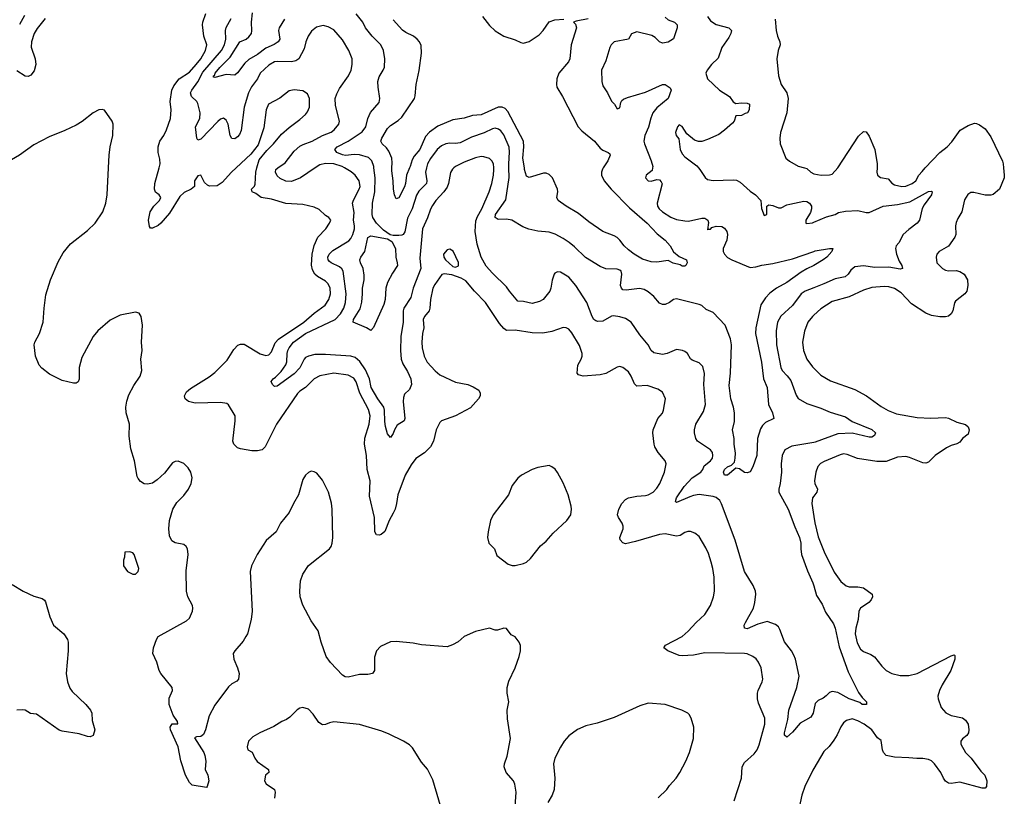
# Model space of a CAD drawing. Header units: inches. Extents: x 1649636 to 1815363, y 506543 to 641975.
# Tile 557 of 656: x 1774391 to 1781345, y 565562 to 571047. Entities that reach past the tile are written whole.
import ezdxf

# ---------------------------------------------------------------- set-up
doc = ezdxf.new("R2010")
doc.units = ezdxf.units.IN
doc.header["$MEASUREMENT"] = 0
for name, color, linetype in [('B7576', 7, 'Continuous'), ('B7577', 7, 'Continuous'), ('B7586', 7, 'Continuous'), ('B7587', 7, 'Continuous')]:
    doc.layers.add(name, color=color, linetype=linetype)

msp = doc.modelspace()

# ---------------------------------------------------------------- linework, layer by layer
at = {"layer": 'B7576', "color": 5}
for points, elevation in [([(1777889.6, 565490), (1777898.7, 565590), (1777888.3, 565648.3), (1777877.6, 565670), (1777828, 565730), (1777814, 565770), (1777815.6, 565790), (1777834.1, 565845.9), (1777856.8, 565970), (1777836.8, 566110), (1777834.7, 566170), (1777845.1, 566230), (1777834, 566290), (1777833.7, 566330), (1777844.9, 566375.1), (1777889.6, 566470), (1777919, 566550), (1777928, 566588), (1777928, 566610), (1777927.3, 566627.3), (1777918, 566650), (1777890, 566688), (1777863.1, 566703.1), (1777830, 566748), (1777810, 566748.7), (1777764.7, 566735.3), (1777750, 566735.3), (1777710, 566748.7), (1777610, 566725.2), (1777530, 566689.2), (1777487, 566653), (1777448.9, 566631.1), (1777410, 566617.4), (1777230, 566632.6), (1777170, 566644.2), (1777050, 566654), (1777010, 566652), (1776939.3, 566620.7), (1776910.4, 566589.6), (1776896.4, 566543.6), (1776897.1, 566450), (1776882.8, 566430), (1776850, 566421.1), (1776790, 566421.7), (1776710, 566404), (1776690, 566406), (1776670, 566416.2), (1776586.4, 566506.4), (1776556.8, 566550), (1776519.7, 566650), (1776498.7, 566730), (1776450, 566801.2), (1776391.8, 566911.8), (1776371.1, 566970), (1776369.5, 567010), (1776375.3, 567084.7), (1776391.8, 567130), (1776430, 567193), (1776579.3, 567310), (1776590, 567326), (1776597.6, 567350), (1776603, 567390), (1776598.3, 567590), (1776592.4, 567632.4), (1776571.8, 567710), (1776530, 567794), (1776490, 567844), (1776470, 567854), (1776450, 567857.2), (1776430, 567849.2), (1776410, 567829.2), (1776390, 567799), (1776361.1, 567690), (1776324.2, 567630), (1776293.7, 567566.3), (1776233.1, 567490), (1776202, 567430), (1776132.1, 567367.9), (1776068, 567270), (1776029.2, 567190), (1776019.2, 567150), (1776032.2, 566870), (1776027, 566810), (1775998.9, 566710), (1775989.3, 566690.7), (1775970, 566658.4), (1775910.5, 566590), (1775899.3, 566570), (1775904.4, 566530), (1775930.2, 566470.2), (1775941.3, 566430), (1775937.1, 566390), (1775925.3, 566374.7), (1775890, 566355.1), (1775865.5, 566334.5), (1775770, 566204.5), (1775729.2, 566130), (1775704, 566030), (1775690, 565998), (1775670, 565984.2), (1775638.8, 565981.2), (1775625.8, 565974.2), (1775690.7, 565870.7), (1775699.3, 565850), (1775704.7, 565810), (1775702, 565750), (1775720.4, 565710), (1775727.7, 565670), (1775716, 565630), (1775710, 565624), (1775610, 565639.6), (1775590, 565659.6), (1775562.7, 565710), (1775530, 565813.2), (1775509.9, 565909.9), (1775456.9, 566030), (1775454.5, 566050), (1775467.2, 566072.8), (1775507.3, 566072.7), (1775505.2, 566090), (1775475.7, 566135.7), (1775446.3, 566210), (1775445.8, 566254.2), (1775469.2, 566310), (1775469, 566329), (1775387.9, 566427.9), (1775376.9, 566450), (1775360.3, 566510), (1775331.1, 566570), (1775336.4, 566610), (1775356.4, 566670), (1775368.9, 566691.1), (1775570, 566801.7), (1775590, 566820.3), (1775612.3, 566870), (1775614.7, 566890), (1775611.1, 566910), (1775578.7, 566970), (1775569.4, 567010), (1775566.9, 567153.1), (1775580.2, 567270), (1775575.5, 567310), (1775567, 567327), (1775550, 567339.8), (1775490, 567352.1), (1775466.2, 567366.1), (1775450, 567401.2), (1775444.8, 567450), (1775449.2, 567510.8), (1775472.5, 567590), (1775502, 567638), (1775550, 567686.4), (1775582.9, 567730), (1775601.7, 567770), (1775609.8, 567810), (1775601, 567850), (1775581.8, 567881.8), (1775550, 567912.6), (1775510, 567929.7), (1775490, 567927.1), (1775470, 567916), (1775415, 567845), (1775363.1, 567796.9), (1775330, 567773.5), (1775293, 567767), (1775270, 567769.7), (1775244.2, 567784.2), (1775226.8, 567806.8), (1775221.5, 567821.5), (1775201.8, 567930), (1775176.3, 568016.3), (1775164.8, 568104.8), (1775167.1, 568190), (1775142.4, 568270), (1775140.1, 568310), (1775147.8, 568352.2), (1775162.8, 568397.2), (1775197.7, 568462.3), (1775241.1, 568530), (1775254.2, 568570), (1775247.3, 568650), (1775255.1, 568710), (1775251.3, 568770), (1775258.4, 568890), (1775249.5, 568949.5), (1775234.5, 568974.5), (1775210, 568980.9), (1775100.5, 568959.5), (1775030, 568924.8), (1774942.3, 568850), (1774910, 568809.6), (1774830, 568660.9), (1774811.6, 568590), (1774810, 568508), (1774804, 568490), (1774790, 568480.7), (1774770, 568479.7), (1774690, 568499.3), (1774602.3, 568542.3), (1774546.4, 568586.4), (1774528, 568608), (1774502, 568670), (1774494.2, 568750), (1774499.1, 568770), (1774530.9, 568830), (1774558, 568910), (1774563.1, 569010), (1774575.3, 569104.7), (1774609.7, 569210), (1774662.4, 569337.6), (1774698.7, 569401.3), (1774750, 569463.7), (1774870, 569557.7), (1774924, 569610), (1774979.1, 569690), (1775000.4, 569750), (1775008.5, 569810), (1775018.4, 570000)], 720), ([(1775919.9, 570000), (1775887.9, 569970), (1775822.3, 569897.7), (1775786.2, 569873.8), (1775731.8, 569871.8), (1775717.5, 569877.5), (1775697, 569897), (1775670, 569948.7), (1775650, 569944), (1775624.9, 569910), (1775626, 569870), (1775602.8, 569850), (1775553.4, 569826.6), (1775522.3, 569797.7), (1775450, 569679.7), (1775387, 569610), (1775370, 569594.3), (1775330, 569574), (1775315.5, 569575.5), (1775306.9, 569586.9), (1775302, 569630), (1775313.3, 569690), (1775338.9, 569730), (1775378.2, 569770), (1775388.4, 569790), (1775375.1, 569810), (1775349.3, 569829.3), (1775343.4, 569850), (1775345.6, 569890), (1775375.7, 570000)], 680), ([(1779436.9, 565530), (1779488.5, 565690), (1779494.4, 565770), (1779510, 565800.9), (1779577.8, 565862.2), (1779598.8, 565890), (1779614.1, 565925.9), (1779654, 566070), (1779653.6, 566113.6), (1779610, 566219.5), (1779602.9, 566250), (1779601.6, 566290), (1779605.8, 566310), (1779635.1, 566370), (1779639.7, 566390), (1779627.9, 566468), (1779610, 566509.5), (1779591.6, 566531.6), (1779570, 566548.2), (1779530, 566567.1), (1779510.8, 566570.8), (1779230, 566574.9), (1779150, 566557.7), (1779070, 566552.7), (1779050, 566555.8), (1778969.5, 566590), (1778939.7, 566610), (1778951.8, 566630), (1779069.6, 566690), (1779112.9, 566727.1), (1779169.7, 566790), (1779230, 566845.7), (1779270.9, 566910), (1779290.6, 566969.4), (1779297.3, 567010), (1779295.6, 567110), (1779287.7, 567170), (1779275.6, 567215.6), (1779256.1, 567276.1), (1779237.4, 567317.4), (1779190, 567396.4), (1779160.4, 567420.4), (1779130, 567431.7), (1779110, 567431.6), (1779090, 567425.3), (1779055.1, 567404.8), (1779030, 567399.6), (1778950, 567414.4), (1778910, 567411.4), (1778739.4, 567360.6), (1778670, 567344.7), (1778650, 567351.8), (1778632.8, 567372.8), (1778629.6, 567390), (1778652.6, 567450), (1778653.7, 567470), (1778646.3, 567490), (1778619.7, 567530), (1778613.8, 567550), (1778622, 567590), (1778642.9, 567630), (1778670, 567657.4), (1778690, 567670.2), (1778750, 567682.6), (1778810, 567686.5), (1778830, 567691.6), (1778864.2, 567710), (1778890, 567737), (1778911.8, 567770), (1778946.2, 567850), (1778956.4, 567910), (1778949.7, 567930), (1778901.7, 567990), (1778878, 568030), (1778871.5, 568050), (1778862.6, 568130), (1778864.2, 568150), (1778898.4, 568230), (1778930, 568268.2), (1778938.3, 568290), (1778951.3, 568370), (1778930, 568416), (1778897.7, 568437.7), (1778823.5, 568463.5), (1778750, 568458.3), (1778734.2, 568474.2), (1778710, 568529.6), (1778690, 568558.9), (1778650, 568591.5), (1778630, 568596.3), (1778610, 568592.6), (1778530, 568547.8), (1778490, 568537.6), (1778370, 568528.5), (1778338, 568538), (1778327.3, 568550), (1778332.3, 568607.7), (1778356.9, 568650), (1778364.4, 568670), (1778364.7, 568690), (1778345.3, 568745.3), (1778290, 568836.2), (1778270, 568860.5), (1778250, 568871.2), (1778230, 568872.3), (1778150, 568844.6), (1778086.2, 568833.8), (1778010, 568835.4), (1777890, 568854.2), (1777830, 568852.4), (1777810, 568864.7), (1777780.4, 568900.4), (1777680.7, 569050), (1777603.5, 569130), (1777542, 569202), (1777510, 569222.5), (1777444.1, 569244.1), (1777390, 569252.5), (1777372.8, 569247.2), (1777322.6, 569177.4), (1777310, 569151.5), (1777293.5, 569070), (1777289, 569010), (1777282, 568990), (1777249.3, 568950), (1777240.6, 568930), (1777244.6, 568870), (1777235.1, 568830), (1777230.9, 568770), (1777234.3, 568730), (1777247.3, 568670), (1777270, 568628), (1777325.8, 568565.8), (1777358, 568538), (1777470, 568487.6), (1777556, 568470), (1777594.4, 568454.4), (1777634, 568430), (1777643, 568410), (1777642.4, 568390), (1777630.5, 568370), (1777574.8, 568305.2), (1777468.2, 568250), (1777370, 568214.2), (1777358.3, 568201.7), (1777331.8, 568150), (1777312.9, 568070), (1777292.7, 568030), (1777250, 567988.7), (1777190, 567948.3), (1777156.1, 567903.9), (1777113.6, 567830), (1777062.6, 567690), (1777053.4, 567630), (1777042, 567590), (1777030, 567560.5), (1777000.2, 567510), (1776970, 567431.8), (1776943.8, 567410), (1776930, 567405.2), (1776910, 567408.7), (1776899.8, 567430), (1776897.3, 567530), (1776862.6, 567682.6), (1776865.5, 567790), (1776844.9, 567870), (1776840.6, 567970), (1776827.1, 568050), (1776828.5, 568091.5), (1776860.2, 568190), (1776867.1, 568250), (1776854.6, 568294.6), (1776794.3, 568410), (1776768.5, 568488.5), (1776750, 568516.2), (1776710, 568537.2), (1776610, 568549.8), (1776510, 568530.7), (1776472, 568510), (1776410.3, 568450), (1776370, 568423.5), (1776353.8, 568406.2), (1776205.7, 568190), (1776124.2, 568030), (1776103.8, 568010), (1776070, 568001.7), (1776030, 568002.8), (1775950, 568015.3), (1775930, 568022.3), (1775903.8, 568050), (1775896.5, 568070), (1775913.2, 568213.2), (1775912.8, 568250), (1775865.9, 568325.9), (1775855, 568335.1), (1775810, 568343.8), (1775630, 568337.7), (1775584, 568350), (1775559.5, 568370), (1775555.6, 568390), (1775570, 568419.3), (1775598.4, 568441.6), (1775730, 568523.5), (1775770, 568554.2), (1775857.5, 568642.5), (1775902.4, 568717.6), (1775932.3, 568747.7), (1775950, 568755.8), (1775975.5, 568755.5), (1776090, 568688), (1776130, 568676.1), (1776150, 568679.6), (1776170, 568701.6), (1776194.5, 568765.5), (1776218.2, 568790), (1776397, 568910), (1776470, 568974.4), (1776549, 569030), (1776575, 569070), (1776585.6, 569110), (1776583.2, 569150), (1776570, 569181.7), (1776550, 569199.8), (1776493.4, 569233.4), (1776475.5, 569250), (1776459.6, 569279.6), (1776452.6, 569312.6), (1776456.4, 569390), (1776470, 569452.9), (1776497, 569510), (1776552.6, 569570), (1776579.6, 569610), (1776587.6, 569630), (1776574, 569650), (1776550, 569663.5), (1776505.4, 569705.4), (1776470, 569722.9), (1776390, 569741.6), (1776270, 569749.4), (1776170, 569779.4), (1776096, 569790), (1776058.7, 569818.7), (1776033.2, 569830), (1776028, 569850), (1776049.7, 569870.3), (1776054.1, 569885.9), (1776058.4, 569970), (1776066.7, 570000)], 680), ([(1777457.1, 570000), (1777447.8, 569992.2), (1777433, 569967), (1777419.5, 569890), (1777410, 569863.5), (1777387.9, 569830), (1777330.2, 569770), (1777306.3, 569733.7), (1777291.9, 569708.1), (1777272.5, 569647.5), (1777236.3, 569570), (1777216.2, 569363.8), (1777224.8, 569290), (1777170.2, 569149.8), (1777154.8, 569085.2), (1777103.5, 569010), (1777099.3, 568990), (1777099, 568910), (1777082.2, 568810), (1777080.2, 568710), (1777085.5, 568650), (1777096, 568616), (1777130, 568561.6), (1777154.6, 568510), (1777159.3, 568470), (1777143.9, 568436.1), (1777110, 568402), (1777101.7, 568378.3), (1777099.7, 568350), (1777110.3, 568229.7), (1777106.2, 568213.8), (1777058, 568182), (1777038, 568150), (1777030, 568125.2), (1777010, 568096), (1776990, 568122.7), (1776974.6, 568174.6), (1776969.3, 568209.3), (1776968.6, 568290), (1776962.4, 568310), (1776919.9, 568370), (1776873.9, 568450), (1776860.7, 568510), (1776833.3, 568573.3), (1776793.6, 568633.6), (1776761, 568661), (1776730, 568670.7), (1776550, 568683.2), (1776476.7, 568683.3), (1776430, 568671.6), (1776410, 568661.4), (1776399.2, 568650), (1776370, 568587.4), (1776330, 568544.8), (1776210, 568459.6), (1776190, 568457), (1776177, 568470), (1776168.3, 568491.7), (1776182, 568510), (1776198.7, 568521.3), (1776237.9, 568562.1), (1776271.1, 568608.9), (1776277, 568630), (1776279.1, 568690), (1776285.2, 568710), (1776294, 568730), (1776325.2, 568770), (1776410, 568831.4), (1776618.4, 568930), (1776657.9, 568970), (1776679.3, 569010), (1776692.7, 569050), (1776696.2, 569110), (1776675, 569270), (1776666.4, 569286.4), (1776650, 569301.6), (1776590.6, 569330.6), (1776579.9, 569339.9), (1776570.9, 569350), (1776568.3, 569370), (1776576.8, 569390), (1776602.4, 569417.6), (1776715.3, 569484.7), (1776730, 569501.3), (1776744.7, 569530), (1776756.6, 569570), (1776756.7, 569590), (1776748.1, 569630), (1776754.1, 569685.9), (1776742.4, 569750), (1776747.6, 569772.4), (1776789.1, 569850), (1776795, 569870), (1776789.8, 569910), (1776759.8, 569950), (1776732, 569971.9), (1776685.1, 570000)], 660), ([(1776478.5, 570000), (1776374.9, 569930), (1776310, 569905.1), (1776270, 569906.9), (1776230, 569925.1), (1776210, 569944.2), (1776197.7, 569970), (1776201, 569990), (1776215.3, 570000)], 660), ([(1777264.9, 570000), (1777258.1, 569970), (1777266.8, 569910), (1777265.2, 569890), (1777210, 569835.8), (1777193.2, 569806.8), (1777162.9, 569710), (1777130, 569644.2), (1777112.2, 569547.8), (1777100.2, 569530), (1777090, 569524.1), (1777070, 569522.1), (1777030, 569522.5), (1777007.5, 569527.5), (1776960.4, 569560.4), (1776912.2, 569610), (1776885.9, 569650), (1776881.5, 569670), (1776883, 569750), (1776899.5, 569830), (1776900.6, 569930), (1776892.5, 570000)], 640), ([(1777145, 570000), (1777123.5, 569950), (1777116.8, 569890), (1777110, 569867.3), (1777070, 569789.2), (1777050, 569781.2), (1777037.4, 569810), (1777031.1, 569850), (1777029.8, 569910), (1777019.1, 569979.1), (1777020.5, 570000)], 620), ([(1780000, 566172.2), (1779994.9, 566150), (1779979, 566121), (1779902.7, 566077.3), (1779850, 566015.1), (1779810, 565979), (1779793.2, 565993.2), (1779792.3, 566010), (1779816.1, 566103.9), (1779822.5, 566170), (1779880.9, 566330), (1779896.8, 566410), (1779870.8, 566530), (1779859.2, 566559.2), (1779842, 566590), (1779792, 566652), (1779760.4, 566740.4), (1779750, 566758), (1779730, 566775.6), (1779670, 566795.4), (1779603.6, 566776.4), (1779530, 566745.7), (1779509.7, 566749.7), (1779508.5, 566770), (1779516.9, 566790), (1779573.3, 566890), (1779582.9, 566930), (1779589.5, 566990), (1779587, 567010), (1779572.3, 567050), (1779509.7, 567149.7), (1779445.1, 567370), (1779348.6, 567628.6), (1779335.1, 567650), (1779310, 567671.3), (1779290, 567680.4), (1779190, 567692.3), (1779150, 567686), (1779123.4, 567676.6), (1779030, 567636), (1779023.8, 567643.8), (1779029.8, 567670), (1779084, 567750), (1779141.8, 567810), (1779201.8, 567850), (1779216.8, 567870), (1779225, 567895), (1779270, 567930.4), (1779284, 567950), (1779287.7, 567967.7), (1779283.5, 567990), (1779269.6, 568010), (1779178.9, 568070), (1779166.2, 568090), (1779156.9, 568130), (1779156.9, 568150), (1779166.9, 568190), (1779219.8, 568280.2), (1779234.2, 568330), (1779223.7, 568470), (1779228.8, 568548.8), (1779216.6, 568596.6), (1779190, 568623.6), (1779141.6, 568641.6), (1779130, 568652), (1779108.2, 568688.2), (1779090, 568703.7), (1779071.5, 568711.5), (1779030, 568718.3), (1778964, 568690), (1778930, 568681.1), (1778870, 568694.7), (1778850, 568709.6), (1778830.7, 568750.7), (1778770, 568821.6), (1778710.7, 568910.7), (1778670, 568937.6), (1778630, 568948.8), (1778585.7, 568954.3), (1778570, 568952.8), (1778510, 568917.2), (1778474.3, 568914.3), (1778459.8, 568919.8), (1778446.6, 568930), (1778434.7, 568950), (1778397.4, 569050), (1778319.2, 569170), (1778270, 569228), (1778210, 569264.5), (1778190, 569266.6), (1778170, 569257.2), (1778164.9, 569250), (1778151.9, 569208.1), (1778143.6, 569150), (1778135.6, 569130), (1778089.2, 569070.8), (1778063, 569057), (1778010, 569043.5), (1777950, 569056), (1777910, 569058.9), (1777849.8, 569130), (1777830, 569160.5), (1777730, 569255.8), (1777686.2, 569306.1), (1777649.8, 569370), (1777622.4, 569462.4), (1777608.6, 569550), (1777613, 569627), (1777623.7, 569656.3), (1777655.5, 569710), (1777706.9, 569830), (1777726, 569890), (1777737.8, 569950), (1777741, 569990), (1777739.9, 570000)], 660), ([(1780000, 569309.8), (1779950, 569288), (1779910, 569264.5), (1779809, 569191), (1779737.3, 569150), (1779690, 569116.2), (1779658.2, 569081.8), (1779626.8, 569033.2), (1779590.1, 568870.2), (1779586.8, 568830), (1779631.5, 568628.5), (1779643.5, 568510), (1779670.2, 568450), (1779679.6, 568330), (1779708.4, 568270), (1779716.3, 568230), (1779658, 568202), (1779638.2, 568181.8), (1779623, 568157), (1779602.2, 568090), (1779596.5, 567970), (1779570, 567889.4), (1779550, 567853.6), (1779530, 567845.8), (1779510, 567849.9), (1779475.3, 567875.3), (1779450, 567879.8), (1779390, 567829.8), (1779369.8, 567830), (1779361.4, 567850), (1779368.4, 567870), (1779390, 567888.3), (1779419.6, 567900.4), (1779439, 567921), (1779445, 567950), (1779445.7, 567985.7), (1779437.1, 568050), (1779437.7, 568090), (1779425.3, 568150), (1779439.8, 568210), (1779440.3, 568270), (1779433.3, 568310), (1779413.6, 568370), (1779402.5, 568462.5), (1779412.3, 568550), (1779419.1, 568750), (1779412.4, 568792.4), (1779374.7, 568890), (1779290, 568979.3), (1779240.7, 569000.7), (1779207.8, 569027.8), (1779190, 569036.4), (1779030, 569074.7), (1779010, 569071.5), (1778980.5, 569050), (1778950, 569036.4), (1778930, 569036.4), (1778910, 569044.4), (1778870, 569091), (1778830, 569126), (1778802.3, 569142.3), (1778768.9, 569148.9), (1778675.6, 569135.6), (1778650, 569139.6), (1778640.5, 569150), (1778634.3, 569170), (1778644.4, 569250), (1778638.7, 569270), (1778630, 569278.7), (1778610, 569285.1), (1778530, 569286.6), (1778490, 569303.8), (1778386.8, 569366.8), (1778310, 569443.8), (1778272.7, 569472.7), (1778230, 569502.4), (1778172.2, 569532.2), (1778130, 569545.6), (1778050, 569553.3), (1777987.9, 569567.9), (1777944.7, 569584.7), (1777866, 569630), (1777830, 569637.8), (1777770, 569636), (1777750, 569649.6), (1777752.1, 569670), (1777825.8, 569774.2), (1777848.1, 569931.9), (1777846.1, 570000)], 640), ([(1778512.7, 570000), (1778507.6, 569992.4), (1778499.3, 569970), (1778500.6, 569950), (1778519.8, 569910), (1778569.3, 569849.3), (1778698.8, 569718.8), (1778822, 569610), (1778894.3, 569534.3), (1778950.3, 569490), (1778985.3, 569450), (1779007.9, 569407.9), (1779050, 569374), (1779101, 569350), (1779106, 569330), (1779096, 569310), (1779090, 569306), (1779070, 569307), (1779056.3, 569316.3), (1779007.6, 569327.6), (1778970, 569346.6), (1778890, 569333.6), (1778850, 569336.9), (1778790, 569354.7), (1778730, 569391), (1778690, 569422.2), (1778659.3, 569450), (1778629.9, 569489.9), (1778610, 569508.7), (1778590, 569520.3), (1778509.6, 569550), (1778410, 569618.5), (1778338.8, 569678.8), (1778249.6, 569730), (1778194.7, 569770), (1778186, 569790), (1778192.7, 569830), (1778189.8, 569850), (1778153.2, 569930), (1778130, 569954.2), (1778110, 569962.8), (1778090, 569963.8), (1777990, 569933.3), (1777970, 569940.9), (1777957.6, 569990), (1777956.1, 570000)], 620), ([(1778860.7, 570000), (1778858.3, 569981.7), (1778816, 569950), (1778811, 569930), (1778830, 569908), (1778850, 569906.4), (1778890, 569918), (1778910, 569915.5), (1778922.8, 569902.8), (1778928, 569888), (1778892.8, 569750), (1778895.6, 569730), (1778907.6, 569710), (1778930.4, 569690), (1778990, 569652.7), (1779030, 569635.6), (1779090, 569625.3), (1779115.2, 569624.8), (1779210, 569645.5), (1779230, 569644.9), (1779250.4, 569630.4), (1779254.9, 569614.9), (1779250, 569562), (1779252.9, 569567.1), (1779270, 569568.2), (1779280.7, 569579.3), (1779310, 569587.9), (1779350, 569585.5), (1779370, 569574.3), (1779385, 569550), (1779389.3, 569530), (1779385.2, 569490), (1779358.8, 569430), (1779360.2, 569410), (1779369.4, 569390), (1779390, 569368.3), (1779420.9, 569350), (1779550, 569297.7), (1779590, 569300.5), (1779633, 569313), (1779710, 569324.9), (1779850, 569357), (1780000, 569410.8)], 640), ([(1779185.6, 570000), (1779194.4, 569990), (1779231.6, 569931.6), (1779250, 569917.6), (1779290, 569910.3), (1779430, 569916.5), (1779453.4, 569913.4), (1779480.3, 569900.2), (1779550, 569836.3), (1779586.8, 569810), (1779626, 569770), (1779630, 569714), (1779650, 569664.7), (1779668, 569672), (1779668.9, 569731.1), (1779681.5, 569738.5), (1779710, 569733.7), (1779750, 569717), (1779770, 569718.7), (1779810, 569739.6), (1779830, 569744.9), (1779930, 569764.6), (1779950, 569762.6), (1779970, 569752), (1779983.7, 569730), (1779984.2, 569710), (1779975.5, 569684.5), (1779944.4, 569630), (1779944, 569610), (1779950, 569606.4), (1779990, 569611.8), (1780000, 569616)], 660), ([(1779933.6, 570000), (1779950, 569995.6), (1779978.3, 569970), (1779998.9, 569958.9), (1780000, 569958.7)], 680), ([(1780000, 569153.4), (1779939.5, 569130), (1779910, 569111.6), (1779850, 569027.4), (1779766.1, 568953.9), (1779744.5, 568910), (1779734.7, 568850), (1779736.5, 568750), (1779766.2, 568590), (1779776.9, 568570), (1779812.7, 568532.7), (1779837.6, 568497.6), (1779874.4, 568394.4), (1779890, 568371.8), (1779950, 568337.2), (1780000, 568320.4)], 660), ([(1780000, 568960), (1779990, 568951), (1779958.5, 568910), (1779933.2, 568846.8), (1779920.8, 568770), (1779928, 568710), (1779951.4, 568650), (1779990, 568594.9), (1780000, 568585.3)], 680), ([(1780000, 568061.1), (1779844.5, 568035.5), (1779796.1, 568010), (1779775.6, 567970), (1779768.4, 567910), (1779771.4, 567850), (1779762.6, 567770), (1779751.6, 567730), (1779753.8, 567710), (1779817.6, 567590), (1779865, 567465), (1779899, 567390), (1779907.2, 567350), (1779907.4, 567310), (1779913.8, 567270), (1779954.4, 567154.4), (1779993.8, 567070), (1780000, 567047.6)], 660), ([(1780000, 567682.6), (1779990.3, 567670), (1779985, 567630), (1780000, 567537.2)], 680), ([(1774337.7, 567057.7), (1774414.8, 567010), (1774490, 566976.3), (1774550, 566958), (1774566.4, 566946.4), (1774574.4, 566934.4), (1774604, 566830), (1774630.6, 566770), (1774702, 566710), (1774727.7, 566670), (1774732.7, 566650), (1774732.7, 566590), (1774720.3, 566430), (1774729, 566369), (1774744.5, 566324.5), (1774761.2, 566301.2), (1774857.3, 566210), (1774891, 566170), (1774901, 566150), (1774902.8, 566097.2), (1774920.7, 566030), (1774911, 565990), (1774890, 565982.7), (1774870, 565983.7), (1774810, 566002.7), (1774690, 566022), (1774670, 566029.5), (1774510, 566140.7), (1774466.6, 566146.6), (1774430, 566169), (1774410, 566173.2), (1774370, 566169)], 720), ([(1778901.6, 565550), (1778962.9, 565610), (1778981, 565639), (1779027, 565690), (1779053.6, 565730), (1779097, 565810), (1779122, 565870), (1779149.5, 565970), (1779151.8, 566050), (1779134.5, 566114.5), (1779118.9, 566138.9), (1779109, 566150), (1779068.7, 566170), (1778950, 566209.5), (1778830, 566219.6), (1778770, 566201.6), (1778590, 566117.4), (1778470, 566077.4), (1778390, 566059.7), (1778330, 566033.6), (1778270.3, 565989.7), (1778236.4, 565950), (1778210.2, 565909.8), (1778170.3, 565830), (1778161.1, 565790), (1778170.3, 565690), (1778166, 565610), (1778152, 565570), (1778121.1, 565518.9)], 720), ([(1777382, 565430), (1777310, 565678), (1777272.5, 565752.5), (1777230, 565802), (1777164.5, 565904.5), (1777144.1, 565924.1), (1777102, 565950), (1777001.5, 566001.5), (1776950, 566022.7), (1776790, 566069.5), (1776610, 566087.6), (1776579.2, 566080.8), (1776550, 566068), (1776530, 566066.3), (1776503.3, 566083.3), (1776462.7, 566142.7), (1776430, 566176), (1776391.1, 566188.9), (1776370, 566184), (1776350, 566173.2), (1776298.9, 566121.1), (1776275.4, 566104.6), (1776242.8, 566090), (1776186.4, 566053.6), (1776086.8, 566010), (1776038.3, 565981.7), (1776008.2, 565950), (1775998, 565910), (1776002.8, 565890), (1776032.8, 565872.8), (1776053, 565830), (1776068.5, 565808.5), (1776148, 565750), (1776150.7, 565730), (1776127.3, 565710), (1776121, 565670), (1776130.8, 565650.8), (1776191, 565610), (1776194.8, 565590), (1776190.5, 565549.5)], 740), ([(1780000, 565758), (1779993.3, 565746.7), (1779936.8, 565630), (1779914.7, 565570), (1779890.2, 565449.8)], 680)]:
    msp.add_lwpolyline(points, dxfattribs=dict(at, elevation=elevation))
for points, elevation in [([(1776870, 568852.7), (1776841.2, 568870), (1776745.2, 568910), (1776748.3, 568930), (1776795.1, 569004.9), (1776807.8, 569052.2), (1776813, 569110), (1776811.3, 569150), (1776824.9, 569210), (1776823.5, 569243.5), (1776817.5, 569290), (1776798.4, 569330), (1776794, 569350), (1776800.9, 569370), (1776828.2, 569410), (1776850, 569508.4), (1776870, 569520.9), (1776990, 569499.8), (1777020.3, 569480.3), (1777046.4, 569430), (1777047.1, 569370), (1777058.2, 569330), (1777058.6, 569310), (1777023.7, 569256.3), (1776988.6, 569190), (1776977, 569150), (1776972.1, 569070), (1776963.6, 569036.4), (1776890, 568874)], 640), ([(1777430, 569427.3), (1777410, 569420.5), (1777385.5, 569390), (1777386.7, 569370), (1777399.2, 569350), (1777450, 569304.9), (1777470, 569298.9), (1777490, 569308), (1777490, 569332.7), (1777453, 569413)], 680), ([(1778130, 567897.2), (1778050, 567883.7), (1778010, 567869.5), (1777934.8, 567830), (1777910, 567809.6), (1777870, 567757), (1777842.3, 567690), (1777734.9, 567550), (1777717.1, 567510), (1777699.1, 567430), (1777694.8, 567390), (1777704.7, 567350), (1777744.7, 567310), (1777761.4, 567261.4), (1777842, 567202), (1777870, 567191.3), (1777891.6, 567191.6), (1777950, 567206), (1777970, 567216), (1777998, 567242), (1778069.6, 567330.3), (1778110, 567364.9), (1778159.4, 567420.6), (1778254.5, 567510), (1778282.9, 567550), (1778289.5, 567590), (1778287, 567610), (1778266, 567690), (1778230, 567775.3), (1778190, 567848.7), (1778171.9, 567871.9), (1778149.4, 567889.4)], 720), ([(1775170, 567288.7), (1775134, 567286), (1775131.3, 567250), (1775124.7, 567230), (1775124.7, 567190), (1775152, 567150), (1775190, 567131.3), (1775210, 567131.3), (1775228.7, 567150), (1775233.2, 567170), (1775199, 567270), (1775190, 567282)], 740)]:
    msp.add_lwpolyline(points, close=True, dxfattribs=dict(at, elevation=elevation))
at = {"layer": 'B7577', "color": 5}
for points, elevation in [([(1774423.9, 571076.1), (1774390, 571012)], 660), ([(1775375.7, 570000), (1775383.9, 570030), (1775381.4, 570061.4), (1775369, 570110), (1775369, 570149), (1775381.4, 570190), (1775408.4, 570230), (1775428.5, 570270), (1775456.7, 570350), (1775462, 570410), (1775454.6, 570470), (1775465, 570550), (1775479.9, 570580.1), (1775517.9, 570630), (1775590, 570677.2), (1775637.8, 570730), (1775670, 570771.2), (1775703.2, 570830), (1775712.1, 570870), (1775692.2, 570930), (1775682.9, 571010), (1775685.4, 571030), (1775706.2, 571090)], 680), ([(1776261.3, 571050), (1776222.6, 570990), (1776218.1, 570970), (1776228, 570910), (1776217.8, 570890), (1776189, 570871), (1776130, 570846.1), (1776070, 570801.2), (1776010, 570766.9), (1775980.9, 570739.1), (1775930, 570670.8), (1775910, 570654.2), (1775850, 570660.5), (1775770, 570638), (1775760.7, 570640.7), (1775759.5, 570650), (1775766, 570654), (1775772.8, 570670), (1775804.5, 570710), (1775877.4, 570782.6), (1775947, 570890), (1775990, 570910.1), (1776010, 570925.5), (1776027.4, 570950), (1776031.8, 570968.2), (1776029, 571030), (1776036, 571096)], 640), ([(1776892.5, 570000), (1776891.2, 570011.2), (1776879.3, 570050), (1776853.8, 570073.8), (1776791.6, 570091.6), (1776754.2, 570094.2), (1776691.2, 570088.8), (1776670, 570092.1), (1776630.9, 570110), (1776616.4, 570130), (1776632.2, 570150), (1776710, 570190.1), (1776810, 570254.9), (1776835, 570290), (1776850.7, 570350), (1776868.3, 570391.7), (1776930, 570461), (1776935.1, 570490), (1776922, 570570), (1776921.1, 570610), (1776930, 570644), (1776958.9, 570690), (1776967.3, 570712.7), (1776971, 570770), (1776960.4, 570830), (1776942, 570870), (1776879.7, 570930), (1776834, 570990), (1776815, 571030), (1776768.1, 571088.1)], 640), ([(1774570, 571054.5), (1774514.6, 570985.4), (1774493.2, 570950), (1774473.7, 570890), (1774471.9, 570851.9), (1774499.7, 570770), (1774504.3, 570730), (1774493.3, 570686.7), (1774470, 570654.7), (1774450, 570646), (1774430, 570648.6), (1774370, 570684.8)], 680), ([(1776215.3, 570000), (1776265.1, 570034.9), (1776330, 570117.5), (1776370, 570152.6), (1776393.4, 570166.6), (1776457.2, 570190), (1776530, 570229.5), (1776590, 570253.5), (1776612.9, 570270), (1776645.4, 570310), (1776650.9, 570330.9), (1776620.5, 570440.5), (1776618.8, 570490), (1776630, 570523.8), (1776650, 570561.3), (1776712.8, 570650), (1776733.3, 570690), (1776740.3, 570730), (1776738.8, 570770), (1776715.8, 570830), (1776670, 570904.7), (1776610, 570975.6), (1776570, 570996.3), (1776534.6, 571005.4), (1776486.3, 570993.7), (1776453.1, 570966.9), (1776429.2, 570930.8), (1776411.4, 570890), (1776399.3, 570840.7), (1776363.1, 570770), (1776342.4, 570757.6), (1776310, 570749.8), (1776210, 570752.6), (1776190, 570749), (1776150, 570724.8), (1776089.2, 570670), (1776071.4, 570628.6), (1776028.3, 570571.7), (1776006, 570530), (1775976.3, 570430), (1775954.6, 570265.4), (1775943.5, 570236.5), (1775930, 570220.5), (1775910, 570206.3), (1775888.6, 570208.6), (1775878.3, 570230), (1775863.4, 570310), (1775850, 570337.4), (1775830, 570351), (1775810, 570344.2), (1775790, 570327.7), (1775670, 570202.9), (1775650, 570197.2), (1775642, 570210), (1775633, 570290), (1775663.1, 570350), (1775665.4, 570390), (1775650, 570456), (1775641.6, 570470), (1775604.8, 570504.8), (1775598.2, 570530), (1775606.2, 570550), (1775650, 570608.4), (1775684.1, 570675.9), (1775816.6, 570830), (1775837.8, 570870), (1775846.8, 570910), (1775845.2, 570970), (1775848.7, 570991.3), (1775883.6, 571056.4)], 660), ([(1777020.5, 570000), (1777022.9, 570037.1), (1777019.9, 570070), (1776999, 570119), (1776982.4, 570142.4), (1776951, 570170), (1776940.9, 570190), (1776947.8, 570210), (1776990, 570279), (1777010, 570300.7), (1777064.8, 570335.2), (1777090, 570358.9), (1777178.5, 570490), (1777185.4, 570510), (1777191.1, 570590), (1777212.9, 570687.1), (1777229.9, 570810), (1777225.8, 570865.8), (1777214.8, 570890), (1777198.5, 570910), (1777171.7, 570931.7), (1777117.6, 570957.6), (1777094.1, 570974.1), (1777030, 571047.1)], 620), ([(1777659.2, 571070), (1777710, 571006.3), (1777749.5, 570969.5), (1777810, 570931.5), (1777890, 570904.9), (1777930, 570885.8), (1777950, 570882.2), (1777990, 570892.6), (1778060.2, 570939.8), (1778089.2, 570970), (1778130, 571033), (1778170, 571046), (1778235.3, 571050)], 620), ([(1778407.1, 571052.9), (1778322.2, 571037.8), (1778302.8, 571030), (1778315.8, 571015.8), (1778324.9, 570990), (1778285.1, 570870), (1778276.6, 570770), (1778268.4, 570750), (1778199.6, 570670), (1778184.2, 570630), (1778181.6, 570590), (1778185, 570570), (1778224.9, 570504.9), (1778335, 570290), (1778361.1, 570261.1), (1778450, 570189.4), (1778490, 570140.2), (1778510, 570126.2), (1778547.7, 570110), (1778558.8, 570098.8), (1778560.5, 570090), (1778545.8, 570050), (1778512.7, 570000)], 620), ([(1778950, 571064.2), (1778970, 571046.5), (1779016.3, 571030), (1779034.9, 571010), (1779034.9, 570990), (1779009, 570911), (1778971.9, 570888.1), (1778930, 570881.7), (1778910, 570889.7), (1778880.2, 570920.2), (1778856.1, 570936.1), (1778750, 570962), (1778712, 570948), (1778690.2, 570909.8), (1778590, 570889.7), (1778568.9, 570870), (1778558, 570850), (1778530, 570757.2), (1778501.3, 570690), (1778503.1, 570610), (1778510, 570581), (1778542.8, 570530), (1778570, 570472), (1778592, 570450), (1778610, 570418), (1778630, 570424.7), (1778637, 570463), (1778644.5, 570475.5), (1778654.7, 570485.3), (1778682.9, 570497.1), (1778810, 570535.5), (1778930, 570590.2), (1778950, 570589.1), (1778986.1, 570566.1), (1778993, 570550), (1778970.2, 570490), (1778890, 570424.5), (1778864, 570390), (1778848.7, 570351.3), (1778832.9, 570287.1), (1778807.3, 570230), (1778800.2, 570190), (1778803.2, 570170), (1778851.3, 570050), (1778862, 570010), (1778860.7, 570000)], 640), ([(1779248.5, 571068.5), (1779270, 571038.4), (1779310, 571012.9), (1779400.7, 570990), (1779418, 570970), (1779414.9, 570950), (1779399.2, 570920.8), (1779351.3, 570850), (1779324.3, 570775.7), (1779276.4, 570730), (1779245.5, 570690), (1779238, 570670), (1779248.7, 570630), (1779333.4, 570550), (1779403.6, 570503.6), (1779430, 570466.8), (1779450, 570454.8), (1779490, 570460.7), (1779530, 570457.3), (1779544.7, 570450), (1779542.8, 570410), (1779530.8, 570390), (1779514.6, 570385.4), (1779490, 570369.6), (1779450, 570368.7), (1779437.1, 570330), (1779424.5, 570315.5), (1779370, 570266), (1779330, 570237), (1779250, 570199.7), (1779210, 570187.6), (1779185.6, 570185.6), (1779157.2, 570197.2), (1779102, 570242), (1779070, 570292.3), (1779050, 570304), (1779036, 570290), (1779023, 570250), (1779028.2, 570230), (1779046, 570206), (1779055.8, 570130), (1779070, 570100.7), (1779090, 570077.3), (1779173.7, 570013.7), (1779185.6, 570000)], 660), ([(1779728, 571050), (1779732.8, 570970), (1779743.2, 570930), (1779760.8, 570890), (1779761.3, 570870), (1779747.1, 570830), (1779739.1, 570770), (1779750.2, 570650), (1779770.2, 570590.2), (1779809.3, 570529.3), (1779818.9, 570490), (1779808.3, 570390), (1779763.7, 570250), (1779758.7, 570210), (1779762, 570170), (1779802.4, 570070), (1779827.8, 570047.8), (1779890, 570011.7), (1779933.6, 570000)], 680), ([(1776066.7, 570000), (1776082.6, 570057.4), (1776136.6, 570123.4), (1776184.5, 570170), (1776240.5, 570239.5), (1776293.4, 570286.6), (1776370, 570341.7), (1776410, 570377), (1776423.9, 570396.1), (1776436.8, 570430), (1776437.7, 570490), (1776423.5, 570523.5), (1776390, 570544.4), (1776330, 570551.7), (1776295.2, 570544.8), (1776228.2, 570491.8), (1776148.9, 570450), (1776131.4, 570410), (1776116.1, 570283.9), (1776075.8, 570164.2), (1776023.2, 570096.8), (1775919.9, 570000)], 680), ([(1775018.4, 570000), (1775023.1, 570090), (1775031.1, 570150), (1775049.6, 570230), (1775051.6, 570310), (1775045.2, 570330), (1774990, 570408), (1774973.2, 570413.2), (1774950, 570409.2), (1774910, 570389.2), (1774832.1, 570327.9), (1774790, 570302), (1774710, 570264.5), (1774599.2, 570220.8), (1774490, 570163.7), (1774390, 570089.3), (1774288.8, 570031.2), (1774251.2, 570000)], 720), ([(1777956.1, 570000), (1777945.6, 570070), (1777952.7, 570150), (1777949.2, 570190), (1777838.1, 570398.1), (1777819.7, 570419.7), (1777799.5, 570430), (1777770, 570429.4), (1777650, 570376), (1777590, 570370.4), (1777530, 570350.8), (1777450, 570339.2), (1777345.3, 570294.7), (1777286.5, 570253.5), (1777258.3, 570221.7), (1777218.2, 570130), (1777176.5, 570083.5), (1777162, 570058), (1777149.3, 570010), (1777145, 570000)], 620), ([(1777846.1, 570000), (1777845.2, 570030), (1777851.3, 570111.3), (1777847.5, 570147.5), (1777810, 570233.3), (1777790, 570261.4), (1777773.8, 570273.8), (1777750, 570280.7), (1777730, 570276.8), (1777671.6, 570248.4), (1777582.2, 570217.8), (1777502.7, 570177.3), (1777470, 570173), (1777430, 570175.8), (1777400.5, 570170), (1777370, 570155.9), (1777339.7, 570130), (1777292.9, 570067), (1777271.6, 570030), (1777264.9, 570000)], 640), ([(1776685.1, 570000), (1776668.4, 570010), (1776610, 570029.9), (1776550, 570031.4), (1776510, 570021.3), (1776478.5, 570000)], 660), ([(1777739.9, 570000), (1777736.5, 570030), (1777726.9, 570050), (1777710, 570065.7), (1777670, 570078.8), (1777650, 570079.8), (1777610, 570072.3), (1777530, 570040.7), (1777469.6, 570010.4), (1777457.1, 570000)], 660)]:
    msp.add_lwpolyline(points, dxfattribs=dict(at, elevation=elevation))
at = {"layer": 'B7586', "color": 5}
for points, elevation in [([(1781340.6, 570000), (1781345.3, 569950), (1781343.8, 569930), (1781311.6, 569850), (1781266.8, 569813.2), (1781250, 569806.9), (1781210, 569807), (1781130, 569827.6), (1781110, 569826), (1781087.2, 569812.8), (1781065.1, 569774.9), (1781044.2, 569690), (1781016.5, 569643.5), (1781005.1, 569614.9), (1781001.3, 569590), (1781002.7, 569530), (1780995, 569510), (1780951.8, 569448.2), (1780884.9, 569410), (1780868, 569390), (1780863.8, 569370), (1780868.4, 569330), (1780907.7, 569290), (1780930, 569277.6), (1780950, 569273.7), (1781005.1, 569274.9), (1781030, 569269.1), (1781061.7, 569250), (1781084.2, 569210), (1781088.5, 569170), (1781081.3, 569130), (1781066.7, 569110), (1781000.1, 569059.9), (1780992.6, 569047.4), (1780981.3, 568990), (1780970, 568969.8), (1780950, 568953.7), (1780930, 568947.4), (1780890, 568947.3), (1780830, 568956.9), (1780790, 568974), (1780690, 569041), (1780617, 569117), (1780570, 569147.3), (1780530, 569159.8), (1780496.5, 569163.5), (1780410, 569155.7), (1780350, 569137.4), (1780250, 569089.8), (1780130, 569055.8), (1780050, 569004.8), (1780000, 568960)], 680), ([(1780000, 569958.7), (1780050.7, 569949.3), (1780110, 569950.3), (1780130, 569957), (1780168.8, 570000)], 680), ([(1780446.2, 570000), (1780444.4, 569970), (1780450, 569948), (1780470, 569933.4), (1780523.9, 569923.9), (1780551.7, 569891.7), (1780570, 569880.3), (1780622, 569870), (1780650, 569870.3), (1780693.6, 569890), (1780721.3, 569910), (1780742, 569950), (1780764.2, 569975.8), (1780787, 570000)], 680), ([(1780000, 569616), (1780090, 569653.7), (1780149.6, 569670.4), (1780175.2, 569684.8), (1780224.7, 569695.3), (1780310, 569699.6), (1780370, 569685), (1780390, 569685.4), (1780490, 569729.5), (1780590, 569742), (1780679, 569761), (1780810, 569834.6), (1780830, 569836.3), (1780834.9, 569830), (1780831.7, 569810), (1780780, 569740), (1780766.2, 569713.8), (1780747, 569630), (1780730.3, 569610), (1780670, 569565.3), (1780631.5, 569530), (1780599.5, 569470), (1780582, 569450), (1780576.5, 569430), (1780583.9, 569390), (1780602.3, 569342.3), (1780621.3, 569310), (1780626, 569290), (1780610, 569285.1), (1780530, 569298.2), (1780430, 569297), (1780350, 569309), (1780290, 569300.4), (1780261.7, 569278.3), (1780243.2, 569250), (1780222.4, 569230), (1780150, 569217.3), (1780070, 569180.5), (1780000, 569153.4)], 660), ([(1780000, 569410.8), (1780010, 569414.4), (1780111.7, 569431.7), (1780134.8, 569430), (1780128, 569410), (1780092.6, 569370), (1780065.7, 569350), (1780000.4, 569310), (1780000, 569309.8)], 640), ([(1780000, 568585.3), (1780050, 568537.4), (1780117, 568497), (1780290, 568435.8), (1780370.8, 568390.8), (1780475.7, 568315.7), (1780525.8, 568285.8), (1780583.2, 568263.2), (1780730, 568236.8), (1780826.6, 568233.4), (1780930, 568238), (1780950, 568233.6), (1781010, 568203.1), (1781070, 568187), (1781090, 568172), (1781096.1, 568150), (1781090, 568120.5), (1781050.1, 568089.8), (1781030, 568063.5), (1781010, 568051), (1780970, 568039.8), (1780936.9, 568023.1), (1780857, 567970), (1780810, 567920.7), (1780790, 567914), (1780770, 567916.2), (1780675, 567955), (1780650, 567961), (1780590, 567956), (1780510, 567927.5), (1780445.4, 567925.4), (1780308.5, 567948.5), (1780236.1, 567976.1), (1780210, 567980.3), (1780185.3, 567974.7), (1780073.3, 567926.7), (1780048.2, 567911.8), (1780028.4, 567890), (1780014, 567850), (1780004.2, 567790), (1780007.4, 567770), (1780025.7, 567730), (1780021.1, 567710), (1780000, 567682.6)], 680), ([(1780000, 568320.4), (1780050, 568303.6), (1780115.8, 568275.8), (1780223, 568243), (1780270.4, 568210), (1780410, 568152.4), (1780434.4, 568130), (1780428.4, 568110), (1780410, 568097.7), (1780390, 568098.2), (1780270, 568127.2), (1780170, 568122.4), (1780010, 568062.7), (1780000, 568061.1)], 660), ([(1780000, 567537.2), (1780007.2, 567492.8), (1780030, 567395.5), (1780072, 567288), (1780144.1, 567144.1), (1780190, 567079.6), (1780228.6, 567048.6), (1780250, 567041.7), (1780310, 567041.5), (1780350, 567033.7), (1780411.8, 566990), (1780415.3, 566970), (1780404.4, 566950), (1780388.2, 566930), (1780330.2, 566889.8), (1780318, 566870), (1780312.3, 566810), (1780297.2, 566750), (1780292.7, 566710), (1780305.4, 566645.4), (1780330, 566600.2), (1780350, 566584.7), (1780402.9, 566562.9), (1780427.5, 566547.5), (1780480.5, 566480.5), (1780511, 566451), (1780550, 566430.2), (1780610, 566414), (1780670, 566414), (1780730, 566428.3), (1780970, 566554), (1780990, 566560.7), (1780995.8, 566555.8), (1780997, 566530), (1780966.7, 566450), (1780905.7, 566350), (1780887, 566310), (1780876.4, 566270), (1780877.1, 566250), (1780899.1, 566190), (1780932.1, 566152.1), (1780970, 566133), (1781050, 566114.9), (1781070, 566098.8), (1781090, 566070.8), (1781095.8, 566030), (1781092.7, 566010), (1781080.5, 565990), (1781050, 565967), (1781038.7, 565950), (1781038.7, 565930), (1781070.2, 565870.2), (1781112.2, 565830), (1781179.9, 565739.9), (1781207.7, 565710), (1781222, 565670), (1781218.8, 565630), (1781210, 565619), (1781190, 565619.5), (1781030, 565662), (1780970, 565651.6), (1780950, 565654), (1780930, 565669.5), (1780915.1, 565690), (1780896.4, 565730), (1780851.9, 565791.9), (1780830, 565812.4), (1780810, 565822.7), (1780770, 565829.8), (1780727.9, 565827.9), (1780670, 565834.5), (1780570, 565837.6), (1780509.7, 565849.7), (1780492, 565870), (1780484.5, 565890), (1780476.6, 565956.6), (1780450, 565975.3), (1780409.3, 566030), (1780355.8, 566070), (1780310, 566095.8), (1780270, 566107.8), (1780230, 566098), (1780210, 566081.6), (1780190, 566051.2), (1780165, 565995), (1780141.8, 565958.2), (1780107.2, 565912.8), (1780070, 565877.4), (1780000, 565758)], 680), ([(1780000, 567047.6), (1780019, 566979), (1780058.7, 566918.7), (1780082.5, 566862.5), (1780139.5, 566779.5), (1780151.2, 566750), (1780178.4, 566618.4), (1780241.3, 566441.3), (1780314.3, 566294.3), (1780340.3, 566260.3), (1780371.3, 566230), (1780372, 566210), (1780342, 566210), (1780324.8, 566224.8), (1780249.2, 566250), (1780170, 566294.3), (1780130, 566300.9), (1780110, 566296), (1780088, 566272), (1780064.9, 566255.1), (1780030, 566239.3), (1780010, 566216), (1780000, 566172.2)], 660)]:
    msp.add_lwpolyline(points, dxfattribs=dict(at, elevation=elevation))
at = {"layer": 'B7587', "color": 5, "elevation": 680}
for points in [[(1780787, 570000), (1780890, 570109.1), (1780941.6, 570150), (1780975.8, 570184.2), (1781033.5, 570266.5), (1781090, 570300.3), (1781135.5, 570315.5), (1781150, 570314), (1781170, 570304.2), (1781210, 570276.3), (1781250, 570220.7), (1781331.6, 570048.4), (1781337.8, 570030), (1781340.6, 570000)], [(1780168.8, 570000), (1780170, 570001.3), (1780314.7, 570225.3), (1780350, 570257.6), (1780370, 570255.8), (1780390, 570224.4), (1780431.9, 570130), (1780448, 570030), (1780446.2, 570000)]]:
    msp.add_lwpolyline(points, dxfattribs=at)

doc.saveas('drawing.dxf')
